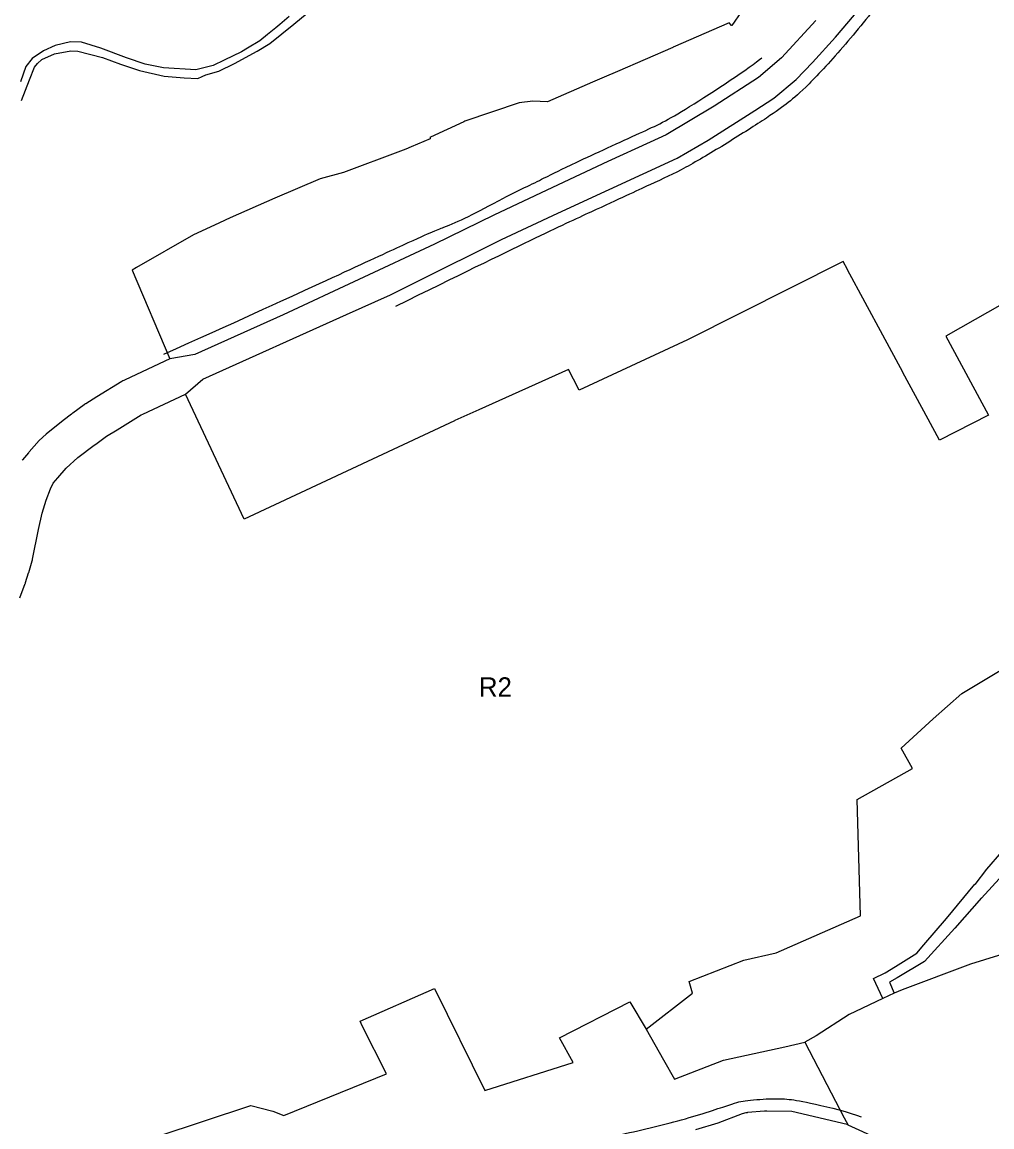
# Model space of a CAD drawing. Extents: x 7413438 to 7416393, y 5541665 to 5544118.
# Drawn here: x 7414051.4 to 7414353.3, y 5542408 to 5542752 of the extents above; entities that cross this region are included whole.
import ezdxf

# ---------------------------------------------------------------- set-up
doc = ezdxf.new("R2010")
doc.units = 0
for name, color, linetype in [('linie_rozgraniczajace', 7, 'Continuous'), ('linie_zabudowy_nieprzekraczalne', 7, 'Continuous'), ('oznaczenia_przeznaczen', 7, 'Continuous')]:
    doc.layers.add(name, color=color, linetype=linetype)

msp = doc.modelspace()

# ---------------------------------------------------------------- linework, layer by layer
at = {"layer": 'linie_rozgraniczajace'}
for p, q in [((7414279.97, 5542762.09), (7414272.26, 5542750.95)), ((7414135.98, 5542751.39), (7414145.45, 5542759.27)), ((7414134.56, 5542753.76), (7414131.61, 5542751.34)), ((7414271.43, 5542751.78), (7414254.02, 5542744.21)), ((7414272.24, 5542750.94), (7414271.43, 5542751.78)), ((7414298.48, 5542752.52), (7414287.75, 5542740.89)), ((7414304.61, 5542747.38), (7414310.44, 5542754.28)), ((7414127.8, 5542748.18), (7414125.41, 5542746.18)), ((7414130.36, 5542750.31), (7414127.8, 5542748.18)), ((7414128.51, 5542745.4), (7414135.98, 5542751.39)), ((7414131.61, 5542751.34), (7414130.36, 5542750.31)), ((7414272.26, 5542750.95), (7414272.24, 5542750.94)), ((7414061.64, 5542744.74), (7414058.04, 5542743.06)), ((7414066.49, 5542745.93), (7414061.64, 5542744.74)), ((7414069.87, 5542745.76), (7414066.49, 5542745.93)), ((7414075.91, 5542743.94), (7414069.87, 5542745.76)), ((7414125.41, 5542746.18), (7414121.52, 5542743.92)), ((7414124.6, 5542743.02), (7414128.51, 5542745.4)), ((7414297.44, 5542739.49), (7414304.61, 5542747.38)), ((7414058.04, 5542743.06), (7414054.54, 5542740.7)), ((7414057.54, 5542740.36), (7414061.44, 5542742.13)), ((7414061.44, 5542742.13), (7414066.53, 5542743.1)), ((7414066.53, 5542743.1), (7414068.68, 5542742.96)), ((7414068.68, 5542742.96), (7414076.37, 5542741.07)), ((7414083.84, 5542740.93), (7414075.91, 5542743.94)), ((7414119.67, 5542742.84), (7414114.33, 5542740.22)), ((7414117.51, 5542739.12), (7414124.6, 5542743.02)), ((7414121.52, 5542743.92), (7414119.67, 5542742.84)), ((7414253.89, 5542744.16), (7414236.73, 5542736.69)), ((7414254.02, 5542744.21), (7414253.89, 5542744.16)), ((7414052.57, 5542738.17), (7414050.9, 5542733.49)), ((7414054.54, 5542740.7), (7414052.57, 5542738.17)), ((7414053.69, 5542734.12), (7414055.23, 5542738.06)), ((7414055.23, 5542738.06), (7414056.21, 5542739.16)), ((7414056.21, 5542739.16), (7414057.54, 5542740.36)), ((7414076.37, 5542741.07), (7414082.04, 5542738.98)), ((7414082.04, 5542738.98), (7414087.91, 5542736.93)), ((7414089.66, 5542738.9), (7414083.84, 5542740.93)), ((7414095.37, 5542737.76), (7414089.66, 5542738.9)), ((7414110.83, 5542738.5), (7414105.42, 5542737.18)), ((7414114.33, 5542740.22), (7414110.83, 5542738.5)), ((7414112.63, 5542736.78), (7414117.51, 5542739.12)), ((7414287.75, 5542740.89), (7414280.64, 5542734.82)), ((7414292.37, 5542734.18), (7414297.44, 5542739.49)), ((7414087.91, 5542736.93), (7414095.63, 5542735.17)), ((7414105.42, 5542737.18), (7414095.37, 5542737.76)), ((7414095.63, 5542735.17), (7414101.8, 5542734.65)), ((7414101.8, 5542734.65), (7414106.07, 5542734.52)), ((7414106.07, 5542734.52), (7414107.42, 5542735.11)), ((7414107.42, 5542735.11), (7414108.62, 5542735.62)), ((7414108.62, 5542735.62), (7414112.63, 5542736.78)), ((7414232.52, 5542734.86), (7414228.96, 5542733.32)), ((7414236.73, 5542736.69), (7414232.52, 5542734.86)), ((7414280.64, 5542734.82), (7414266.84, 5542725.84)), ((7414051.17, 5542727.63), (7414053.69, 5542734.12)), ((7414228.96, 5542733.32), (7414214.92, 5542727.21)), ((7414285.33, 5542728.33), (7414292.37, 5542734.18)), ((7414279.5, 5542724.47), (7414285.33, 5542728.33)), ((7414206.08, 5542726.87), (7414189.17, 5542721.24)), ((7414210.37, 5542727.45), (7414206.08, 5542726.87)), ((7414214.92, 5542727.21), (7414210.37, 5542727.45)), ((7414266.84, 5542725.84), (7414251.89, 5542716.92)), ((7414264.92, 5542715.29), (7414279.5, 5542724.47)), ((7414188.85, 5542721.01), (7414178.54, 5542716.23)), ((7414189.17, 5542721.24), (7414188.85, 5542721.01)), ((7414178.41, 5542715.7), (7414172.49, 5542713.18)), ((7414178.54, 5542716.23), (7414178.36, 5542716.29)), ((7414178.36, 5542716.29), (7414178.41, 5542715.7)), ((7414246.84, 5542714.64), (7414233.7, 5542708.61)), ((7414251.89, 5542716.92), (7414246.84, 5542714.64)), ((7414255.29, 5542709.67), (7414264.92, 5542715.29)), ((7414169.12, 5542711.83), (7414151.38, 5542705.23)), ((7414170.86, 5542712.48), (7414169.12, 5542711.83)), ((7414172.49, 5542713.18), (7414170.86, 5542712.48)), ((7414233.7, 5542708.61), (7414216.49, 5542700.57)), ((7414234.07, 5542699.95), (7414255.29, 5542709.67)), ((7414151.38, 5542705.23), (7414144.15, 5542703.21)), ((7414144.15, 5542703.21), (7414130.06, 5542697.25)), ((7414216.49, 5542700.57), (7414198.17, 5542691.97)), ((7414130.06, 5542697.25), (7414116.11, 5542691.05)), ((7414218.1, 5542692.5), (7414234.07, 5542699.95)), ((7414116.11, 5542691.05), (7414112.8, 5542689.53)), ((7414198.17, 5542691.97), (7414179.73, 5542682.88)), ((7414200.63, 5542684.39), (7414218.1, 5542692.5)), ((7414112.59, 5542689.43), (7414104.77, 5542685.84)), ((7414112.8, 5542689.53), (7414112.59, 5542689.43)), ((7414104.77, 5542685.84), (7414086.98, 5542675.59)), ((7414179.73, 5542682.88), (7414132.69, 5542660.88)), ((7414174.18, 5542671.13), (7414200.63, 5542684.39)), ((7414306.92, 5542677.51), (7414258.46, 5542653.09)), ((7414308.28, 5542675), (7414306.92, 5542677.51)), ((7414086.98, 5542675.59), (7414085.6, 5542674.79)), ((7414085.6, 5542674.79), (7414097.41, 5542647.16)), ((7414308.34, 5542674.89), (7414308.28, 5542675)), ((7414319.3, 5542654.58), (7414308.34, 5542674.89)), ((7414375.75, 5542675.28), (7414338.9, 5542654.27)), ((7414166.05, 5542667.16), (7414174.18, 5542671.13)), ((7414152.4, 5542661.01), (7414166.05, 5542667.16)), ((7414132.69, 5542660.88), (7414105.17, 5542648.57)), ((7414107.6, 5542640.88), (7414152.4, 5542661.01)), ((7414258.46, 5542653.09), (7414224.79, 5542637.46)), ((7414325.55, 5542643), (7414319.3, 5542654.58)), ((7414338.9, 5542654.27), (7414339.51, 5542653.15)), ((7414339.51, 5542653.15), (7414352.21, 5542629.63)), ((7414105.17, 5542648.57), (7414097.41, 5542647.16)), ((7414097.41, 5542647.16), (7414083.51, 5542640.68)), ((7414221.49, 5542643.82), (7414193.52, 5542631.32)), ((7414223.01, 5542640.87), (7414221.49, 5542643.82)), ((7414325.57, 5542642.97), (7414325.55, 5542643)), ((7414333.43, 5542628.41), (7414325.57, 5542642.97)), ((7414082.41, 5542640.13), (7414074.66, 5542635.32)), ((7414082.7, 5542640.3), (7414082.41, 5542640.13)), ((7414083.04, 5542640.47), (7414082.7, 5542640.3)), ((7414083.51, 5542640.68), (7414083.04, 5542640.47)), ((7414102.29, 5542636.19), (7414107.6, 5542640.88)), ((7414223.04, 5542640.89), (7414223.01, 5542640.87)), ((7414223.04, 5542640.82), (7414223.04, 5542640.89)), ((7414224.79, 5542637.46), (7414223.04, 5542640.82)), ((7414074.66, 5542635.32), (7414071.19, 5542633.2)), ((7414088.96, 5542629.99), (7414102.29, 5542636.19)), ((7414120.49, 5542597.31), (7414102.29, 5542636.19)), ((7414070.75, 5542632.9), (7414067.15, 5542630.24)), ((7414070.78, 5542632.93), (7414070.75, 5542632.9)), ((7414071.11, 5542633.15), (7414070.78, 5542632.93)), ((7414071.19, 5542633.2), (7414071.11, 5542633.15)), ((7414193.52, 5542631.32), (7414186.07, 5542627.99)), ((7414064.2, 5542628.03), (7414058.86, 5542623.78)), ((7414066.8, 5542629.98), (7414064.2, 5542628.03)), ((7414067.11, 5542630.22), (7414066.8, 5542629.98)), ((7414067.15, 5542630.24), (7414067.11, 5542630.22)), ((7414080.97, 5542625.11), (7414088.43, 5542629.74)), ((7414088.43, 5542629.74), (7414088.96, 5542629.99)), ((7414186.02, 5542627.92), (7414120.49, 5542597.31)), ((7414186.07, 5542627.99), (7414186.02, 5542627.92)), ((7414336.98, 5542621.84), (7414333.43, 5542628.41)), ((7414352.21, 5542629.63), (7414336.98, 5542621.84)), ((7414077.67, 5542623.1), (7414080.93, 5542625.09)), ((7414080.93, 5542625.09), (7414080.97, 5542625.11)), ((7414056.69, 5542621.78), (7414053.61, 5542618.21)), ((7414058.86, 5542623.78), (7414056.69, 5542621.78)), ((7414074.3, 5542620.61), (7414077.67, 5542623.1)), ((7414053.4, 5542617.97), (7414051.5, 5542615.77)), ((7414053.44, 5542618.02), (7414053.4, 5542617.97)), ((7414053.61, 5542618.21), (7414053.44, 5542618.02)), ((7414068.77, 5542616.46), (7414073.85, 5542620.27)), ((7414073.85, 5542620.27), (7414074.3, 5542620.61)), ((7414051.5, 5542615.77), (7414051.37, 5542615.62)), ((7414065.14, 5542613.13), (7414068.77, 5542616.46)), ((7414062.46, 5542610.1), (7414065.14, 5542613.13)), ((7414060.19, 5542606.72), (7414061.07, 5542608.5)), ((7414061.07, 5542608.5), (7414062.46, 5542610.1)), ((7414058.83, 5542603.19), (7414060.19, 5542606.72)), ((7414057.67, 5542599.18), (7414058.83, 5542603.19)), ((7414056.49, 5542594.08), (7414057.67, 5542599.18)), ((7414054.64, 5542584.76), (7414056.49, 5542594.08)), ((7414053.47, 5542580.65), (7414054.52, 5542584.27)), ((7414054.52, 5542584.27), (7414054.61, 5542584.62)), ((7414054.61, 5542584.62), (7414054.64, 5542584.76)), ((7414052.48, 5542577.55), (7414053.42, 5542580.5)), ((7414053.42, 5542580.5), (7414053.46, 5542580.62)), ((7414053.46, 5542580.62), (7414053.47, 5542580.65)), ((7414050.71, 5542572.81), (7414052.38, 5542577.25)), ((7414052.38, 5542577.25), (7414052.4, 5542577.3)), ((7414052.4, 5542577.3), (7414052.48, 5542577.55)), ((7414343.87, 5542542.97), (7414370.87, 5542559.14)), ((7414334.97, 5542535.04), (7414343.87, 5542542.97)), ((7414324.99, 5542525.92), (7414334.97, 5542535.04)), ((7414328.5, 5542519.63), (7414324.99, 5542525.92)), ((7414311.32, 5542510.02), (7414328.5, 5542519.63)), ((7414312.34, 5542473.72), (7414311.32, 5542510.02)), ((7414351.67, 5542488.25), (7414356.4, 5542493.62)), ((7414348.03, 5542483.5), (7414351.67, 5542488.25)), ((7414358.79, 5542488.93), (7414350.04, 5542479.28)), ((7414339.11, 5542472.89), (7414347.98, 5542483.61)), ((7414347.98, 5542483.61), (7414348.03, 5542483.5)), ((7414350.03, 5542479.31), (7414341.68, 5542469.94)), ((7414350.04, 5542479.28), (7414350.03, 5542479.31)), ((7414286.06, 5542462.27), (7414312.34, 5542473.72)), ((7414332.02, 5542464.75), (7414339.11, 5542472.89)), ((7414341.68, 5542469.94), (7414332.32, 5542459.52)), ((7414373.38, 5542467.07), (7414346.64, 5542458.69)), ((7414329.86, 5542462.13), (7414332.02, 5542464.75)), ((7414259.07, 5542453.26), (7414276.09, 5542459.94)), ((7414276.09, 5542459.94), (7414286.06, 5542462.27)), ((7414323.22, 5542457.93), (7414329.86, 5542462.13)), ((7414332.32, 5542459.52), (7414323.8, 5542454.46)), ((7414316.36, 5542454.23), (7414320.06, 5542456)), ((7414320.06, 5542456), (7414323.22, 5542457.93)), ((7414346.64, 5542458.69), (7414325.28, 5542450.72)), ((7414260.04, 5542449.68), (7414259.07, 5542453.26)), ((7414319.3, 5542447.95), (7414316.36, 5542454.23)), ((7414323.8, 5542454.46), (7414321.34, 5542453.07)), ((7414321.34, 5542453.07), (7414322.84, 5542449.63)), ((7414156.57, 5542440.9), (7414179.76, 5542451.12)), ((7414179.76, 5542451.12), (7414195.46, 5542419.31)), ((7414245.62, 5542438.44), (7414260.04, 5542449.68)), ((7414322.84, 5542449.63), (7414319.3, 5542447.95)), ((7414325.28, 5542450.72), (7414322.84, 5542449.63)), ((7414218.64, 5542435.8), (7414240.55, 5542446.97)), ((7414240.55, 5542446.97), (7414245.62, 5542438.44)), ((7414319.3, 5542447.95), (7414310.8, 5542443.92)), ((7414308.87, 5542442.98), (7414298.57, 5542436.38)), ((7414310.8, 5542443.92), (7414308.87, 5542442.98)), ((7414157.28, 5542439.49), (7414156.57, 5542440.9)), ((7414164.85, 5542424.54), (7414157.28, 5542439.49)), ((7414222.92, 5542428.1), (7414218.64, 5542435.8)), ((7414245.62, 5542438.44), (7414251, 5542428.94)), ((7414298.57, 5542436.38), (7414294.99, 5542434.38)), ((7414269.72, 5542428.81), (7414288.83, 5542432.96)), ((7414288.83, 5542432.96), (7414294.99, 5542434.38)), ((7414294.99, 5542434.38), (7414307.29, 5542410.82)), ((7414251, 5542428.94), (7414254.45, 5542422.84)), ((7414254.45, 5542422.84), (7414269.72, 5542428.81)), ((7414195.46, 5542419.31), (7414222.92, 5542428.1)), ((7414132.87, 5542411.61), (7414164.85, 5542424.54)), ((7414054.25, 5542392.12), (7414122.55, 5542414.66)), ((7414122.55, 5542414.66), (7414129.41, 5542412.91)), ((7414129.41, 5542412.91), (7414132.87, 5542411.61)), ((7414275.57, 5542412.09), (7414267.9, 5542409.18)), ((7414275.91, 5542412.2), (7414275.57, 5542412.09)), ((7414276.29, 5542412.31), (7414275.91, 5542412.2)), ((7414276.68, 5542412.39), (7414276.29, 5542412.31)), ((7414277.07, 5542412.44), (7414276.68, 5542412.39)), ((7414277.16, 5542412.45), (7414277.07, 5542412.44)), ((7414282.46, 5542412.93), (7414277.16, 5542412.45)), ((7414282.76, 5542412.95), (7414282.46, 5542412.93)), ((7414283.15, 5542412.96), (7414282.76, 5542412.95)), ((7414290.98, 5542412.77), (7414283.15, 5542412.96)), ((7414308.18, 5542408.76), (7414290.98, 5542412.77)), ((7414267.9, 5542409.18), (7414261, 5542407.09)), ((7414307.29, 5542410.82), (7414308.55, 5542408.59)), ((7414308.55, 5542408.59), (7414308.18, 5542408.76)), ((7414317.89, 5542404.33), (7414308.55, 5542408.59))]:
    msp.add_line(p, q, dxfattribs=at)
at = {"layer": 'linie_zabudowy_nieprzekraczalne'}
for points in [[(7414330.5, 5542776.55), (7414327.11, 5542770.73), (7414320.65, 5542760.97), (7414307.51, 5542744.67), (7414295.2, 5542731.39), (7414289.91, 5542726.96), (7414284.38, 5542722.92), (7414270.86, 5542714.31), (7414257.24, 5542706.19), (7414247.85, 5542701.87), (7414232.05, 5542694.6), (7414206.95, 5542682.92), (7414167.63, 5542663.48)], [(7414095.54, 5542648.63), (7414138.39, 5542667.96), (7414176.63, 5542685.85), (7414182.33, 5542688.05), (7414189.81, 5542691.02), (7414200.5, 5542697), (7414215.3, 5542704.13), (7414220.69, 5542706.95), (7414246.47, 5542718.79), (7414254.63, 5542722.44), (7414278.19, 5542738.01), (7414281.65, 5542740.96)], [(7413983.42, 5542391.67), (7413975.93, 5542383.31), (7413968.07, 5542372.87), (7413961.61, 5542367.64), (7413951.75, 5542357.6), (7413944.41, 5542351.85), (7413951.42, 5542351.96), (7413966.81, 5542351.37), (7413993.57, 5542348.41), (7413996.71, 5542346.81), (7414001.57, 5542347.51), (7414007.7, 5542347.53), (7414018.88, 5542349.04), (7414033.73, 5542352.7), (7414045.1, 5542355.56), (7414072.97, 5542364), (7414109.91, 5542374.85), (7414122.61, 5542377.91), (7414155.85, 5542385.56), (7414184.53, 5542392.37), (7414212.91, 5542399.7), (7414233.97, 5542404.86), (7414254.75, 5542409.33), (7414272.68, 5542415.25), (7414275.42, 5542416.19), (7414284.57, 5542416.89), (7414290.06, 5542416.76), (7414296.11, 5542415.63), (7414309.03, 5542412.62), (7414312.52, 5542411.12)]]:
    msp.add_open_spline(points, degree=3, dxfattribs=at)

# ---------------------------------------------------------------- texts
at = {"layer": 'oznaczenia_przeznaczen'}
msp.add_text('R2', height=6, dxfattribs=at).set_placement((7414193.58, 5542542.01))

doc.saveas('drawing.dxf')
